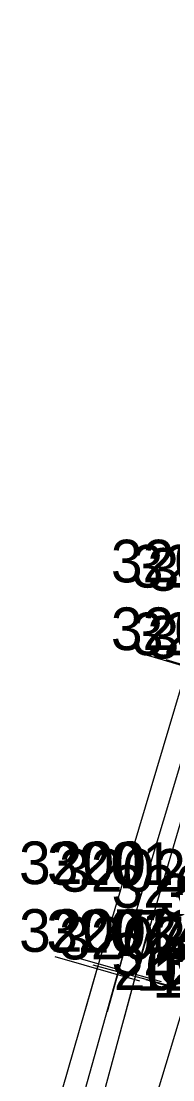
# Model space of a CAD drawing. Extents: x 1602514 to 1609837, y 863887 to 871157.
# Drawn here: x 1604441.1 to 1604468, y 870419 to 870606.6 of the extents above; entities that cross this region are included whole.
import ezdxf

# ---------------------------------------------------------------- set-up
doc = ezdxf.new("R2010")
doc.units = 0
for name, color, linetype in [('Default', 7, 'Continuous'), ('Survey-Point', 7, 'Continuous'), ('Survey-Text-Elevation', 7, 'Continuous'), ('Survey-Text-Feature', 7, 'Continuous'), ('Survey-Text-Name and Number', 7, 'Continuous')]:
    doc.layers.add(name, color=color, linetype=linetype)

msp = doc.modelspace()

# ---------------------------------------------------------------- linework, layer by layer
at = {"layer": 'Default'}
for points in [[(1604442.17, 870395.57), (1604454.57, 870438.66), (1604470.58, 870492.15), (1604486.78, 870543.12), (1604504.34, 870595.44), (1604521.17, 870645.19), (1604538.16, 870694.29), (1604555.28, 870742.72), (1604573.01, 870792.16), (1604590.44, 870841), (1604609.42, 870893.54), (1604626.56, 870941.46), (1604641.09, 870982.22), (1604657.59, 871029.04), (1604676.09, 871080.83), (1604695, 871134.23)], [(1604442.17, 870395.57), (1604454.57, 870438.66), (1604470.58, 870492.15), (1604486.78, 870543.12), (1604504.34, 870595.44), (1604521.17, 870645.19), (1604538.16, 870694.29), (1604555.28, 870742.72), (1604573.01, 870792.16), (1604590.44, 870841), (1604609.42, 870893.54), (1604626.56, 870941.46), (1604641.09, 870982.22), (1604657.59, 871029.04), (1604676.09, 871080.83), (1604695, 871134.23)], [(1604442.17, 870395.57), (1604454.57, 870438.66), (1604470.58, 870492.15), (1604486.78, 870543.12), (1604504.34, 870595.44), (1604521.17, 870645.19), (1604538.16, 870694.29), (1604555.28, 870742.72), (1604573.01, 870792.16), (1604590.44, 870841), (1604609.42, 870893.54), (1604626.56, 870941.46), (1604641.09, 870982.22), (1604657.59, 871029.04), (1604676.09, 871080.83), (1604695, 871134.23)], [(1604446.18, 870394.81), (1604458.45, 870438.53), (1604474.27, 870491.23), (1604490.19, 870541.76), (1604507.78, 870594.24), (1604524.85, 870644.08), (1604541.91, 870692.84), (1604558.89, 870741.05), (1604576.36, 870790.75), (1604594.1, 870839.83), (1604612.82, 870892.38), (1604629.79, 870939.57), (1604644.84, 870981.85), (1604661.33, 871028.17), (1604679.47, 871079.65), (1604698.6, 871133.06)], [(1604446.18, 870394.81), (1604458.45, 870438.53), (1604474.27, 870491.23), (1604490.19, 870541.76), (1604507.78, 870594.24), (1604524.85, 870644.08), (1604541.91, 870692.84), (1604558.89, 870741.05), (1604576.36, 870790.75), (1604594.1, 870839.83), (1604612.82, 870892.38), (1604629.79, 870939.57), (1604644.84, 870981.85), (1604661.33, 871028.17), (1604679.47, 871079.65), (1604698.6, 871133.06)], [(1604446.18, 870394.81), (1604458.45, 870438.53), (1604474.27, 870491.23), (1604490.19, 870541.76), (1604507.78, 870594.24), (1604524.85, 870644.08), (1604541.91, 870692.84), (1604558.89, 870741.05), (1604576.36, 870790.75), (1604594.1, 870839.83), (1604612.82, 870892.38), (1604629.79, 870939.57), (1604644.84, 870981.85), (1604661.33, 871028.17), (1604679.47, 871079.65), (1604698.6, 871133.06)], [(1604449.77, 870394.12), (1604461.38, 870437.32), (1604477.06, 870490.67), (1604493.42, 870541.03), (1604510.44, 870593.8), (1604527.21, 870643.02), (1604544.76, 870692.38), (1604561.2, 870740.01), (1604578.39, 870790.33), (1604595.4, 870838.48), (1604614.92, 870891.83), (1604632.15, 870938.3), (1604646.48, 870981.39), (1604663.19, 871026.49), (1604681.61, 871079.1), (1604700.5, 871132.79)], [(1604449.77, 870394.12), (1604461.38, 870437.32), (1604477.06, 870490.67), (1604493.42, 870541.03), (1604510.44, 870593.8), (1604527.21, 870643.02), (1604544.76, 870692.38), (1604561.2, 870740.01), (1604578.39, 870790.33), (1604595.4, 870838.48), (1604614.92, 870891.83), (1604632.15, 870938.3), (1604646.48, 870981.39), (1604663.19, 871026.49), (1604681.61, 871079.1), (1604700.5, 871132.79)], [(1604449.77, 870394.12), (1604461.38, 870437.32), (1604477.06, 870490.67), (1604493.42, 870541.03), (1604510.44, 870593.8), (1604527.21, 870643.02), (1604544.76, 870692.38), (1604561.2, 870740.01), (1604578.39, 870790.33), (1604595.4, 870838.48), (1604614.92, 870891.83), (1604632.15, 870938.3), (1604646.48, 870981.39), (1604663.19, 871026.49), (1604681.61, 871079.1), (1604700.5, 871132.79)], [(1604457.81, 870391.88), (1604470.69, 870434.48), (1604482.8, 870489.02), (1604497.88, 870539.25), (1604515.97, 870592.27), (1604532.84, 870640.8), (1604550.08, 870690.37), (1604566.43, 870737.97), (1604584.53, 870788.22), (1604601.96, 870836.01), (1604622.68, 870888.99), (1604636.07, 870936.53), (1604645.24, 870958.06), (1604652.83, 870977.66), (1604668.9, 871024.48), (1604687.82, 871076.84), (1604707.28, 871131)], [(1604457.81, 870391.88), (1604470.69, 870434.48), (1604482.8, 870489.02), (1604497.88, 870539.25), (1604515.97, 870592.27), (1604532.84, 870640.8), (1604550.08, 870690.37), (1604566.43, 870737.97), (1604584.53, 870788.22), (1604601.96, 870836.01), (1604622.68, 870888.99), (1604636.07, 870936.53), (1604645.24, 870958.06), (1604652.83, 870977.66), (1604668.9, 871024.48), (1604687.82, 871076.84), (1604707.28, 871131)], [(1604457.81, 870391.88), (1604470.69, 870434.48), (1604482.8, 870489.02), (1604497.88, 870539.25), (1604515.97, 870592.27), (1604532.84, 870640.8), (1604550.08, 870690.37), (1604566.43, 870737.97), (1604584.53, 870788.22), (1604601.96, 870836.01), (1604622.68, 870888.99), (1604636.07, 870936.53), (1604645.24, 870958.06), (1604652.83, 870977.66), (1604668.9, 871024.48), (1604687.82, 871076.84), (1604707.28, 871131)]]:
    msp.add_lwpolyline(points, dxfattribs=at)
at = {"layer": 'Survey-Point'}
for p, q in [((1604463.09, 870494.39), (1604478.06, 870489.91)), ((1604463.09, 870494.39), (1604478.06, 870489.91)), ((1604466.79, 870493.48), (1604481.76, 870488.98)), ((1604466.79, 870493.48), (1604481.76, 870488.98)), ((1604456.73, 870446.17), (1604452.41, 870431.15)), ((1604456.73, 870446.17), (1604452.41, 870431.15)), ((1604460.56, 870446.05), (1604456.34, 870431)), ((1604460.56, 870446.05), (1604456.34, 870431)), ((1604463.4, 870444.86), (1604459.35, 870429.77)), ((1604463.4, 870444.86), (1604459.35, 870429.77)), ((1604447.06, 870440.82), (1604462.08, 870436.5)), ((1604447.06, 870440.82), (1604462.08, 870436.5)), ((1604450.93, 870440.64), (1604465.97, 870436.41)), ((1604450.93, 870440.64), (1604465.97, 870436.41)), ((1604453.83, 870439.35), (1604468.92, 870435.29)), ((1604453.83, 870439.35), (1604468.92, 870435.29)), ((1604463.21, 870436.74), (1604478.17, 870432.22)), ((1604463.21, 870436.74), (1604478.17, 870432.22))]:
    msp.add_line(p, q, dxfattribs=at)

# ---------------------------------------------------------------- texts
at = {"layer": 'Survey-Text-Elevation'}
for s, p in [('724.2176', (1604457.57, 870441.66)), ('723.8487', (1604461.45, 870441.53)), ('723.2228', (1604464.38, 870440.32))]:
    msp.add_text(s, height=7.56, dxfattribs=at).set_placement(p)
at = {"layer": 'Survey-Text-Feature'}
for s, p in [('207', (1604457.57, 870434.88)), ('120', (1604461.45, 870434.75)), ('121', (1604464.38, 870433.54))]:
    msp.add_text(s, height=7.56, dxfattribs=at).set_placement(p)
at = {"layer": 'Survey-Text-Name and Number'}
for s, p in [('3209', (1604457.03, 870507.15)), ('3208', (1604460.73, 870506.23)), ('3207', (1604463.52, 870505.67)), ('3209', (1604457.03, 870495.15)), ('3208', (1604460.73, 870494.23)), ('3207', (1604463.52, 870493.67)), ('3200', (1604440.73, 870453.66)), ('3201', (1604445.69, 870453.53)), ('3202', (1604447.83, 870452.32)), ('3203', (1604457.15, 870449.48)), ('3204', (1604465.63, 870447.94)), ('3200', (1604440.74, 870441.66)), ('3201', (1604445.57, 870441.53)), ('3202', (1604447.83, 870440.32)), ('3203', (1604457.15, 870437.48)), ('3204', (1604465.63, 870435.94))]:
    msp.add_text(s, height=7.56, dxfattribs=at).set_placement(p)

doc.saveas('drawing.dxf')
